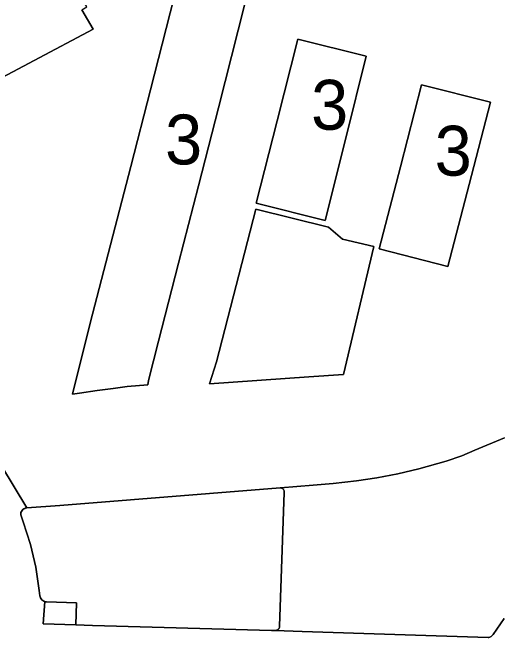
# Model space of a CAD drawing. Extents: x 598968 to 613553, y 4409678 to 4430833.
# Drawn here: x 608558.2 to 608676.3, y 4415513.7 to 4415663.9 of the extents above; entities that cross this region are included whole.
import ezdxf

# ---------------------------------------------------------------- set-up
doc = ezdxf.new("R2010")
doc.units = 0
for name, color, linetype in [('1', 7, 'Continuous'), ('ZONA 2. CARRERS DE CASES. Cases de trast', 7, 'Continuous'), ("ZONA 3. ILLES  D'EDIFICIS ENTRE MITGERES. EIXAMPLE.", 7, 'Continuous')]:
    doc.layers.add(name, color=color, linetype=linetype)

msp = doc.modelspace()

# ---------------------------------------------------------------- linework, layer by layer
at = {"layer": '1'}
for points in [[(608598.1788, 4415603.687), (608593.3789, 4415584.9072), (608590.9589, 4415575.4472), (608590.7809, 4415574.4415), (608585.7797, 4415573.9678), (608582.4615, 4415573.5652), (608578.6159, 4415573.0441), (608574.3021, 4415572.4047), (608572.6429, 4415572.1915), (608576.9091, 4415589.2468), (608581.789, 4415608.0467), (608586.6788, 4415626.8865), (608591.3987, 4415645.3164), (608596.1486, 4415663.8662), (608600.8385, 4415682.6161), (608617.1983, 4415678.4764), (608612.5184, 4415659.7066), (608607.7285, 4415641.0067), (608602.9387, 4415622.2869)], [(608643.2781, 4415653.4272), (608638.4201, 4415633.6847), (608633.4183, 4415613.9375), (608616.7985, 4415618.1272), (608621.8784, 4415637.887), (608626.8683, 4415657.5669)], [(608651.4981, 4415626.8477), (608656.6127, 4415646.5263), (608673.1456, 4415642.3803), (608668.0179, 4415622.588), (608662.928, 4415602.8982), (608646.3682, 4415607.1278)], [(608637.8119, 4415576.9074), (608629.5085, 4415576.3279), (608605.5938, 4415574.6665), (608607.2887, 4415579.9075), (608616.7508, 4415616.6169), (608634.2415, 4415612.288), (608637.6183, 4415609.4677), (608645.1482, 4415607.6678)], [(608629.5085, 4415576.3279), (608637.8119, 4415576.9074), (608645.1482, 4415607.6678), (608637.6183, 4415609.4677), (608634.2415, 4415612.288), (608616.7508, 4415616.6169), (608607.2887, 4415579.9075), (608605.5938, 4415574.6665)], [(608622.6727, 4415549.6524), (608622.6647, 4415549.6532), (608622.6099, 4415549.6595), (608569.6105, 4415545.4186), (608561.6906, 4415544.8385), (608561.4194, 4415544.7951), (608561.1595, 4415544.7062), (608560.9185, 4415544.5745), (608560.7035, 4415544.4036), (608560.5206, 4415544.1987), (608560.3753, 4415543.9656), (608560.2717, 4415543.7112), (608560.2129, 4415543.4429), (608560.2006, 4415543.1685), (608560.8206, 4415541.4485), (608562.5296, 4415536.0492), (608563.8081, 4415530.5321), (608564.648, 4415524.9315), (608564.8106, 4415523.7088), (608564.8712, 4415523.431), (608564.9763, 4415523.1668), (608565.1233, 4415522.9234), (608565.3082, 4415522.7073), (608565.5259, 4415522.5245), (608565.7706, 4415522.3797), (608566.0357, 4415522.2769), (608566.2263, 4415522.232), (608566.4206, 4415522.2089), (608573.6401, 4415521.967), (608573.4627, 4415516.6771), (608577.4505, 4415516.5591), (608620.5143, 4415515.3645), (608621.38, 4415515.3399), (608621.5474, 4415515.3486), (608621.7112, 4415515.3839), (608621.8672, 4415515.4451), (608622.0115, 4415515.5305), (608622.1402, 4415515.6377), (608622.2501, 4415515.7642), (608622.3384, 4415515.9067), (608622.4027, 4415516.0614), (608622.4415, 4415516.2244), (608622.4536, 4415516.3915), (608623.5898, 4415548.5396), (608623.5881, 4415548.6663), (608623.5828, 4415548.7114), (608623.5772, 4415548.7565), (608623.5327, 4415548.9321), (608623.4597, 4415549.0978), (608623.3602, 4415549.2491), (608623.237, 4415549.3819), (608623.0935, 4415549.4922), (608622.9336, 4415549.5774), (608622.7618, 4415549.6348), (608622.7173, 4415549.6438)], [(608573.4627, 4415516.6771), (608573.6401, 4415521.967), (608566.4206, 4415522.2089), (608566.2263, 4415522.232), (608566.0357, 4415522.2769), (608565.6322, 4415516.9108)]]:
    msp.add_lwpolyline(points, close=True, dxfattribs=at)
for points in [[(608574.9189, 4415664.5958), (608577.6388, 4415659.9159), (608549.2018, 4415644.867)], [(608676.4743, 4415518.2487), (608673.7894, 4415514.3809), (608673.676, 4415514.202), (608673.5364, 4415514.0427), (608673.374, 4415513.9067), (608673.1927, 4415513.7972), (608672.9966, 4415513.717), (608672.7906, 4415513.6678), (608672.5794, 4415513.6509), (608650.1596, 4415514.3505), (608627.8999, 4415515.0701), (608621.38, 4415515.3399), (608620.5143, 4415515.3645), (608577.4505, 4415516.5591), (608573.4627, 4415516.6771), (608565.6322, 4415516.9108), (608566.0357, 4415522.2769), (608565.7706, 4415522.3797), (608565.5259, 4415522.5245), (608565.3082, 4415522.7073), (608565.1233, 4415522.9234), (608564.9763, 4415523.1668), (608564.8712, 4415523.431), (608564.8106, 4415523.7088), (608564.648, 4415524.9315), (608563.8081, 4415530.5321), (608562.5296, 4415536.0492), (608560.8206, 4415541.4485), (608560.2006, 4415543.1685), (608560.2129, 4415543.4429), (608560.2717, 4415543.7112), (608560.3753, 4415543.9656), (608560.5206, 4415544.1987), (608560.7035, 4415544.4036), (608560.9185, 4415544.5745), (608561.1595, 4415544.7062), (608561.4194, 4415544.7951), (608561.6906, 4415544.8385), (608549.6895, 4415564.6566)], [(608549.6895, 4415564.6566), (608561.6906, 4415544.8385), (608569.6105, 4415545.4186), (608622.6099, 4415549.6595), (608622.6647, 4415549.6532), (608622.6727, 4415549.6524), (608630.5206, 4415550.2765), (608635.3363, 4415550.6973), (608640.9857, 4415551.3409), (608645.8661, 4415552.0756), (608650.8907, 4415552.9992), (608655.9151, 4415554.1803), (608662.4925, 4415556.0332), (608666.2923, 4415557.3417), (608669.4293, 4415558.6903), (608676.5303, 4415561.6955)], [(608676.5303, 4415561.6955), (608669.4293, 4415558.6903), (608666.2923, 4415557.3417), (608662.4925, 4415556.0332), (608655.9151, 4415554.1803), (608650.8907, 4415552.9992), (608645.8661, 4415552.0756), (608640.9857, 4415551.3409), (608635.3363, 4415550.6973), (608630.5206, 4415550.2765), (608622.6727, 4415549.6524), (608622.7173, 4415549.6438), (608622.7618, 4415549.6348), (608622.9336, 4415549.5774), (608623.0935, 4415549.4922), (608623.237, 4415549.3819), (608623.3602, 4415549.2491), (608623.4597, 4415549.0978), (608623.5327, 4415548.9321), (608623.5772, 4415548.7565), (608623.5828, 4415548.7114), (608623.5881, 4415548.6663), (608623.5898, 4415548.5396), (608622.4536, 4415516.3915), (608622.4415, 4415516.2244), (608622.4027, 4415516.0614), (608622.3384, 4415515.9067), (608622.2501, 4415515.7642), (608622.1402, 4415515.6377), (608622.0115, 4415515.5305), (608621.8672, 4415515.4451), (608621.7112, 4415515.3839), (608621.5474, 4415515.3486), (608621.38, 4415515.3399), (608627.8999, 4415515.0701), (608650.1596, 4415514.3505), (608672.5794, 4415513.6509), (608672.7906, 4415513.6678), (608672.9966, 4415513.717), (608673.1927, 4415513.7972), (608673.374, 4415513.9067), (608673.5364, 4415514.0427), (608673.676, 4415514.202), (608673.7894, 4415514.3809), (608676.4743, 4415518.2487)]]:
    msp.add_lwpolyline(points, dxfattribs=at)
at = {"layer": 'ZONA 2. CARRERS DE CASES. Cases de trast'}
msp.add_lwpolyline([(608544.1993, 4415642.2056), (608549.2018, 4415644.867), (608577.6388, 4415659.9159), (608574.9189, 4415664.5958), (608576.1088, 4415665.2859), (608571.5688, 4415673.0591), (608573.0889, 4415674.0457), (608573.6388, 4415673.2857), (608589.3786, 4415684.5559), (608606.3484, 4415702.8959), (608596.5583, 4415713.3348), (608578.2187, 4415700.2455), (608579.5587, 4415698.3255), (608563.8489, 4415686.9654), (608562.4889, 4415688.8653), (608526.8877, 4415663.6594), (608538.8058, 4415646.6475), (608541.1893, 4415648.3254), (608544.0449, 4415642.5196)], close=True, dxfattribs=at)
at = {"layer": "ZONA 3. ILLES  D'EDIFICIS ENTRE MITGERES. EIXAMPLE."}
for points in [[(608574.3021, 4415572.4047), (608578.6159, 4415573.0441), (608582.4615, 4415573.5652), (608585.7797, 4415573.9678), (608590.7809, 4415574.4415), (608590.9589, 4415575.4472), (608593.3789, 4415584.9072), (608598.1788, 4415603.687), (608602.9387, 4415622.2869), (608607.7285, 4415641.0067), (608612.5184, 4415659.7066), (608617.1983, 4415678.4764), (608600.8385, 4415682.6161), (608596.1486, 4415663.8662), (608591.3987, 4415645.3164), (608586.6788, 4415626.8865), (608581.789, 4415608.0467), (608576.9091, 4415589.2468), (608572.6429, 4415572.1915)], [(608638.4201, 4415633.6847), (608643.2781, 4415653.4272), (608626.8683, 4415657.5669), (608621.8784, 4415637.887), (608616.7985, 4415618.1272), (608633.4183, 4415613.9375)], [(608668.0179, 4415622.588), (608673.1456, 4415642.3803), (608656.6127, 4415646.5263), (608651.4981, 4415626.8477), (608646.3682, 4415607.1278), (608662.928, 4415602.8982)]]:
    msp.add_lwpolyline(points, close=True, dxfattribs=at)

# ---------------------------------------------------------------- texts
for p in [(608630.0383, 4415635.7522), (608594.9206, 4415627.4038), (608659.7569, 4415624.7123)]:
    msp.add_text('3', height=12, dxfattribs=at).set_placement(p)

doc.saveas('drawing.dxf')
